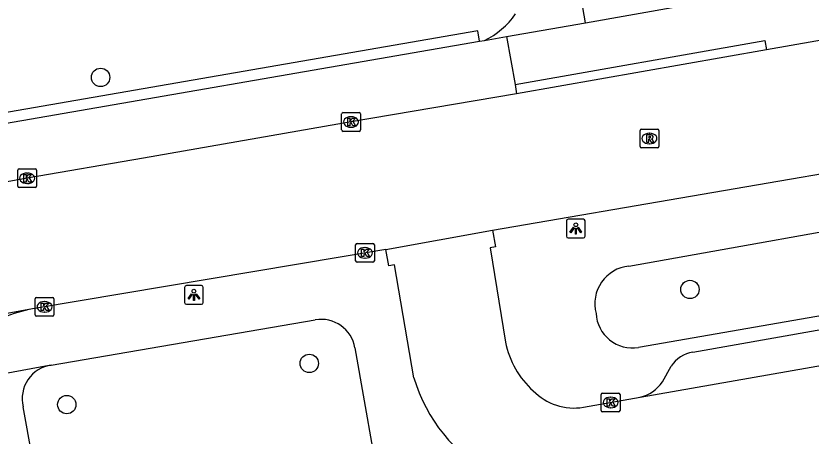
# Model space of a CAD drawing. Extents: x 162880 to 165536, y 384011 to 385179.
# Drawn here: x 164239.51 to 164281.91, y 384735.19 to 384757.57 of the extents above; entities that cross this region are included whole.
import ezdxf

# ---------------------------------------------------------------- set-up
doc = ezdxf.new("R2010")
doc.units = 0
for name, color, linetype in [('IMGEO_Boom', 7, 'Continuous'), ('IMGEO_Kolk', 7, 'Continuous'), ('IMGEO_Lichtpunt', 7, 'Continuous'), ('IMGEO_Rijbaan_lokaal_gesloten', 7, 'Continuous'), ('IMGEO_Rijbaan_lokaal_open', 7, 'Continuous'), ('IMGEO_Rioolput', 7, 'Continuous'), ('IMGEO_Verkeerseiland_open', 7, 'Continuous'), ('IMGEO_Voetpad_open', 7, 'Continuous')]:
    doc.layers.add(name, color=color, linetype=linetype)

msp = doc.modelspace()

# ---------------------------------------------------------------- linework, layer by layer
at = {"layer": 'IMGEO_Boom'}
for centre in [(164244.02, 384754.296), (164275.45, 384743), (164255.148, 384739.06), (164242.22, 384736.869)]:
    msp.add_circle(centre, 0.489, dxfattribs=at)
at = {"layer": 'IMGEO_Kolk'}
for p, q in [((164256.877, 384751.497), (164256.877, 384752.349)), ((164256.952, 384752.423), (164257.804, 384752.423)), ((164257.878, 384752.349), (164257.878, 384751.497)), ((164257.365, 384752.203), (164257.39, 384752.203)), ((164257.388, 384751.643), (164257.363, 384751.643)), ((164257.804, 384751.423), (164256.952, 384751.423)), ((164239.606, 384748.498), (164239.606, 384749.35)), ((164239.681, 384749.424), (164240.533, 384749.424)), ((164240.607, 384749.35), (164240.607, 384748.498)), ((164240.094, 384749.204), (164240.119, 384749.204)), ((164240.117, 384748.644), (164240.092, 384748.644)), ((164240.533, 384748.424), (164239.681, 384748.424)), ((164257.62, 384744.523), (164257.62, 384745.375)), ((164257.695, 384745.449), (164258.547, 384745.449)), ((164258.108, 384745.229), (164258.133, 384745.229)), ((164258.621, 384745.375), (164258.621, 384744.523)), ((164258.131, 384744.669), (164258.106, 384744.669)), ((164258.547, 384744.449), (164257.695, 384744.449)), ((164240.609, 384742.572), (164241.461, 384742.572)), ((164240.534, 384741.646), (164240.534, 384742.498)), ((164241.022, 384742.352), (164241.047, 384742.352)), ((164241.535, 384742.498), (164241.535, 384741.646)), ((164241.045, 384741.792), (164241.02, 384741.792)), ((164241.461, 384741.572), (164240.609, 384741.572)), ((164270.794, 384737.48), (164271.646, 384737.48)), ((164270.719, 384736.554), (164270.719, 384737.406)), ((164271.207, 384737.26), (164271.232, 384737.26)), ((164271.72, 384737.406), (164271.72, 384736.554)), ((164271.23, 384736.7), (164271.205, 384736.7)), ((164271.646, 384736.48), (164270.794, 384736.48))]:
    msp.add_line(p, q, dxfattribs=at)
for points in [[(164256.877, 384751.497), (164256.877, 384752.349)], [(164256.952, 384752.423), (164257.804, 384752.423)], [(164257.878, 384752.349), (164257.878, 384751.497)], [(164257.198, 384752.123), (164257.321, 384752.123), (164257.321, 384751.972), (164257.451, 384752.123), (164257.615, 384752.123), (164257.469, 384751.972), (164257.622, 384751.723), (164257.47, 384751.723), (164257.385, 384751.887), (164257.321, 384751.82), (164257.321, 384751.723), (164257.198, 384751.723), (164257.198, 384752.123)], [(164257.804, 384751.423), (164256.952, 384751.423)], [(164239.606, 384748.498), (164239.606, 384749.35)], [(164239.681, 384749.424), (164240.533, 384749.424)], [(164240.607, 384749.35), (164240.607, 384748.498)], [(164239.927, 384749.124), (164240.05, 384749.124), (164240.05, 384748.973), (164240.18, 384749.124), (164240.344, 384749.124), (164240.198, 384748.973), (164240.351, 384748.724), (164240.199, 384748.724), (164240.114, 384748.888), (164240.05, 384748.821), (164240.05, 384748.724), (164239.927, 384748.724), (164239.927, 384749.124)], [(164240.533, 384748.424), (164239.681, 384748.424)], [(164257.62, 384744.523), (164257.62, 384745.375)], [(164257.695, 384745.449), (164258.547, 384745.449)], [(164257.941, 384745.149), (164258.064, 384745.149), (164258.064, 384744.998), (164258.194, 384745.149), (164258.358, 384745.149), (164258.212, 384744.998), (164258.365, 384744.749), (164258.213, 384744.749), (164258.128, 384744.913), (164258.064, 384744.846), (164258.064, 384744.749), (164257.941, 384744.749), (164257.941, 384745.149)], [(164258.621, 384745.375), (164258.621, 384744.523)], [(164258.547, 384744.449), (164257.695, 384744.449)], [(164240.609, 384742.572), (164241.461, 384742.572)], [(164240.534, 384741.646), (164240.534, 384742.498)], [(164240.855, 384742.272), (164240.978, 384742.272), (164240.978, 384742.121), (164241.108, 384742.272), (164241.272, 384742.272), (164241.126, 384742.121), (164241.279, 384741.872), (164241.127, 384741.872), (164241.042, 384742.036), (164240.978, 384741.969), (164240.978, 384741.872), (164240.855, 384741.872), (164240.855, 384742.272)], [(164241.535, 384742.498), (164241.535, 384741.646)], [(164241.461, 384741.572), (164240.609, 384741.572)], [(164270.794, 384737.48), (164271.646, 384737.48)], [(164270.719, 384736.554), (164270.719, 384737.406)], [(164271.04, 384737.18), (164271.163, 384737.18), (164271.163, 384737.029), (164271.293, 384737.18), (164271.457, 384737.18), (164271.311, 384737.029), (164271.464, 384736.78), (164271.312, 384736.78), (164271.227, 384736.944), (164271.163, 384736.877), (164271.163, 384736.78), (164271.04, 384736.78), (164271.04, 384737.18)], [(164271.72, 384737.406), (164271.72, 384736.554)], [(164271.646, 384736.48), (164270.794, 384736.48)]]:
    msp.add_lwpolyline(points, dxfattribs=at)
for centre, start, end in [((164256.954, 384752.347), 91.552, 178.448), ((164256.954, 384752.347), 91.552, 178.448), ((164257.802, 384752.347), 1.552, 88.448), ((164257.802, 384752.347), 1.552, 88.448), ((164256.954, 384751.499), 181.552, 268.448), ((164256.954, 384751.499), 181.552, 268.448), ((164257.802, 384751.499), 271.552, 358.448), ((164257.802, 384751.499), 271.552, 358.448), ((164239.683, 384749.348), 91.552, 178.448), ((164239.683, 384749.348), 91.552, 178.448), ((164240.531, 384749.348), 1.552, 88.448), ((164240.531, 384749.348), 1.552, 88.448), ((164239.683, 384748.5), 181.552, 268.448), ((164239.683, 384748.5), 181.552, 268.448), ((164240.531, 384748.5), 271.552, 358.448), ((164240.531, 384748.5), 271.552, 358.448), ((164257.697, 384745.373), 91.552, 178.448), ((164257.697, 384745.373), 91.552, 178.448), ((164258.545, 384745.373), 1.552, 88.448), ((164258.545, 384745.373), 1.552, 88.448), ((164257.697, 384744.525), 181.552, 268.448), ((164257.697, 384744.525), 181.552, 268.448), ((164258.545, 384744.525), 271.552, 358.448), ((164258.545, 384744.525), 271.552, 358.448), ((164240.611, 384742.496), 91.552, 178.448), ((164240.611, 384742.496), 91.552, 178.448), ((164241.459, 384742.496), 1.552, 88.448), ((164241.459, 384742.496), 1.552, 88.448), ((164240.611, 384741.648), 181.552, 268.448), ((164240.611, 384741.648), 181.552, 268.448), ((164241.459, 384741.648), 271.552, 358.448), ((164241.459, 384741.648), 271.552, 358.448), ((164270.796, 384737.404), 91.552, 178.448), ((164270.796, 384737.404), 91.552, 178.448), ((164271.644, 384737.404), 1.552, 88.448), ((164271.644, 384737.404), 1.552, 88.448), ((164270.796, 384736.556), 181.552, 268.448), ((164270.796, 384736.556), 181.552, 268.448), ((164271.644, 384736.556), 271.552, 358.448), ((164271.644, 384736.556), 271.552, 358.448)]:
    msp.add_arc(centre, 0.0765, start, end, dxfattribs=at)
for centre, major_axis, ratio, start_param, end_param in [((164257.364, 384751.923), (-0.387, 0.002), 0.722429, 4.712389, 7.853982), ((164257.389, 384751.923), (-0.39, 0.002), 0.717154, 1.570796, 4.712389), ((164240.093, 384748.924), (-0.387, 0.002), 0.722429, 4.712389, 7.853982), ((164240.118, 384748.924), (-0.39, 0.002), 0.717154, 1.570796, 4.712389), ((164258.107, 384744.949), (-0.387, 0.002), 0.722429, 4.712389, 7.853982), ((164258.132, 384744.949), (-0.39, 0.002), 0.717154, 1.570796, 4.712389), ((164241.021, 384742.072), (-0.387, 0.002), 0.722429, 4.712389, 7.853982), ((164241.046, 384742.072), (-0.39, 0.002), 0.717154, 1.570796, 4.712389), ((164271.206, 384736.98), (-0.387, 0.002), 0.722429, 4.712389, 7.853982), ((164271.231, 384736.98), (-0.39, 0.002), 0.717154, 1.570796, 4.712389)]:
    msp.add_ellipse(centre, major_axis=major_axis, ratio=ratio, start_param=start_param, end_param=end_param, dxfattribs=at)
at = {"layer": 'IMGEO_Lichtpunt'}
for p, q in [((164268.864, 384746.651), (164268.864, 384745.844)), ((164268.864, 384746.651), (164268.864, 384745.844)), ((164269.766, 384746.746), (164268.958, 384746.746)), ((164269.766, 384746.746), (164268.958, 384746.746)), ((164269.86, 384745.844), (164269.86, 384746.651)), ((164269.86, 384745.844), (164269.86, 384746.651)), ((164268.958, 384745.75), (164269.766, 384745.75)), ((164268.958, 384745.75), (164269.766, 384745.75)), ((164248.5, 384743.11), (164248.5, 384742.303)), ((164248.5, 384743.11), (164248.5, 384742.303)), ((164249.402, 384743.205), (164248.594, 384743.205)), ((164249.402, 384743.205), (164248.594, 384743.205)), ((164249.496, 384742.303), (164249.496, 384743.11)), ((164249.496, 384742.303), (164249.496, 384743.11)), ((164248.594, 384742.209), (164249.402, 384742.209)), ((164248.594, 384742.209), (164249.402, 384742.209))]:
    msp.add_line(p, q, dxfattribs=at)
for points in [[(164269.238, 384746.315), (164269.277, 384746.287), (164269.089, 384746.025), (164269.051, 384746.052), (164269.238, 384746.315)], [(164269.34, 384746.267), (164269.387, 384746.267), (164269.387, 384745.945), (164269.34, 384745.945), (164269.34, 384746.267)], [(164269.45, 384746.287), (164269.488, 384746.314), (164269.675, 384746.052), (164269.636, 384746.024), (164269.45, 384746.287)], [(164248.874, 384742.774), (164248.913, 384742.746), (164248.725, 384742.484), (164248.687, 384742.511), (164248.874, 384742.774)], [(164248.976, 384742.726), (164249.023, 384742.726), (164249.023, 384742.404), (164248.976, 384742.404), (164248.976, 384742.726)], [(164249.086, 384742.746), (164249.124, 384742.773), (164249.311, 384742.511), (164249.272, 384742.483), (164249.086, 384742.746)]]:
    msp.add_lwpolyline(points, dxfattribs=at)
for centre in [(164269.363, 384746.449), (164248.999, 384742.908)]:
    msp.add_circle(centre, 0.0994, dxfattribs=at)
for centre, start, end in [((164268.958, 384746.651), 90, 180), ((164268.958, 384746.651), 90, 180), ((164269.766, 384746.651), 0, 90), ((164269.766, 384746.651), 0, 90), ((164268.958, 384745.844), 180, 270), ((164268.958, 384745.844), 180, 270), ((164269.766, 384745.844), 270, 0), ((164269.766, 384745.844), 270, 360), ((164248.594, 384743.11), 90, 180), ((164248.594, 384743.11), 90, 180), ((164249.402, 384743.11), 0, 90), ((164249.402, 384743.11), 0, 90), ((164248.594, 384742.303), 180, 270), ((164248.594, 384742.303), 180, 270), ((164249.402, 384742.303), 270, 0), ((164249.402, 384742.303), 270, 360)]:
    msp.add_arc(centre, 0.0946, start, end, dxfattribs=at)
at = {"layer": 'IMGEO_Rijbaan_lokaal_gesloten'}
for points in [[(164371.601, 384771.819), (164361.498, 384770.071), (164346.209, 384767.398), (164324.914, 384763.697), (164289.347, 384757.489), (164279.535, 384755.77)], [(164264.928, 384746.16), (164287.286, 384750), (164347.249, 384760.637)], [(164279.535, 384755.77), (164266.209, 384753.43)], [(164266.209, 384753.43), (164257.378, 384751.922), (164246.314, 384750), (164240.108, 384748.922), (164237.753, 384748.5), (164184.34, 384739.338)], [(164259.24, 384745.138), (164264.928, 384746.16)], [(164259.24, 384745.138), (164240.504, 384741.984), (164240.196, 384741.928)], [(164240.196, 384741.928), (164239.041, 384741.721), (164221.275, 384738.541)]]:
    msp.add_lwpolyline(points, dxfattribs=at)
at = {"layer": 'IMGEO_Rijbaan_lokaal_open'}
for points in [[(164272.188, 384744.248), (164304.442, 384750), (164347.515, 384757.521)], [(164348.072, 384753.135), (164330.787, 384750), (164272.704, 384739.912)], [(164275.6, 384739.664), (164334.059, 384750), (164345.942, 384752.101)], [(164272.79, 384737.256), (164345.442, 384750), (164349.52, 384750.709)], [(164264.928, 384746.16), (164265.088, 384745.263), (164264.791, 384745.214), (164265.614, 384740.194)], [(164260.73, 384738.294), (164259.687, 384744.305), (164259.392, 384744.254), (164259.24, 384745.138)], [(164273.978, 384738.072), (164274.441, 384738.913)], [(164269.771, 384736.726), (164272.79, 384737.256)]]:
    msp.add_lwpolyline(points, dxfattribs=at)
for centre, radius, start, end in [((164272.4, 384742.234), 2.025, 96.0041, 194.5867), ((164241.464, 384735.712), 6.344, 101.5328, 159.8627), ((164272.387, 384741.836), 1.95, 183.3021, 279.3536), ((164270.22, 384741.098), 4.694, 191.1094, 228.2616), ((164275.917, 384737.906), 1.787, 100.2072, 145.677), ((164269.038, 384740.76), 8.666, 196.5309, 241.5706), ((164272.329, 384739.2), 1.997, 283.3356, 325.6323), ((164269.261, 384739.709), 3.026, 224.2874, 279.6927)]:
    msp.add_arc(centre, radius, start, end, dxfattribs=at)
at = {"layer": 'IMGEO_Rioolput'}
for p, q in [((164272.79, 384750.613), (164272.79, 384751.465)), ((164272.865, 384751.539), (164273.717, 384751.539)), ((164273.791, 384751.465), (164273.791, 384750.613)), ((164273.278, 384751.319), (164273.303, 384751.319)), ((164273.301, 384750.759), (164273.276, 384750.759)), ((164273.717, 384750.539), (164272.865, 384750.539))]:
    msp.add_line(p, q, dxfattribs=at)
for points in [[(164272.79, 384750.613), (164272.79, 384751.465)], [(164272.865, 384751.539), (164273.717, 384751.539)], [(164273.791, 384751.465), (164273.791, 384750.613)], [(164273.379, 384751.237), (164273.127, 384751.239), (164273.127, 384750.839)], [(164273.305, 384751.158), (164273.251, 384751.158), (164273.251, 384751.077)], [(164273.251, 384751.077), (164273.303, 384751.077)], [(164273.127, 384750.839), (164273.251, 384750.839), (164273.251, 384751.001), (164273.262, 384751.001)], [(164273.309, 384750.972), (164273.38, 384750.839), (164273.52, 384750.839), (164273.455, 384750.965)], [(164273.717, 384750.539), (164272.865, 384750.539)]]:
    msp.add_lwpolyline(points, dxfattribs=at)
for centre, radius, start, end in [((164272.867, 384751.463), 0.0765, 91.552, 178.448), ((164272.867, 384751.463), 0.0765, 91.552, 178.448), ((164273.715, 384751.463), 0.0765, 1.552, 88.448), ((164273.715, 384751.463), 0.0765, 1.552, 88.448), ((164273.287, 384751.266), 0.19, 274.7715, 282.9687), ((164273.311, 384751.062), 0.0964, 77.0061, 93.1865), ((164273.325, 384751.119), 0.0378, 276.6634, 79.6772), ((164273.378, 384751.127), 0.109, 350.3612, 89.416), ((164273.376, 384751.127), 0.112, 277.5842, 350.9817), ((164273.36, 384750.912), 0.108, 29.5134, 73.7905), ((164272.867, 384750.615), 0.0765, 181.552, 268.448), ((164272.867, 384750.615), 0.0765, 181.552, 268.448), ((164273.261, 384750.948), 0.0533, 26.0293, 88.6989), ((164273.715, 384750.615), 0.0765, 271.552, 358.448), ((164273.715, 384750.615), 0.0765, 271.552, 358.448)]:
    msp.add_arc(centre, radius, start, end, dxfattribs=at)
for centre, major_axis, ratio, start_param, end_param in [((164273.277, 384751.039), (-0.387, 0.002), 0.722429, 4.712389, 7.853982), ((164273.302, 384751.039), (-0.39, 0.002), 0.717154, 1.570796, 4.712389)]:
    msp.add_ellipse(centre, major_axis=major_axis, ratio=ratio, start_param=start_param, end_param=end_param, dxfattribs=at)
at = {"layer": 'IMGEO_Verkeerseiland_open'}
msp.add_lwpolyline([(164264.235, 384756.224), (164264.138, 384756.787), (164229.768, 384750.824)], dxfattribs=at)
at = {"layer": 'IMGEO_Voetpad_open'}
for points in [[(164269.885, 384757.21), (164268.133, 384767.243)], [(164269.885, 384757.21), (164274.801, 384758.067)], [(164265.676, 384756.475), (164269.885, 384757.21)], [(164227.888, 384749.935), (164228.264, 384750), (164237.146, 384751.537), (164264.235, 384756.224)], [(164264.235, 384756.224), (164264.487, 384756.268)], [(164264.487, 384756.268), (164265.676, 384756.475)], [(164265.676, 384756.475), (164266.123, 384753.922)], [(164266.123, 384753.922), (164279.449, 384756.262), (164279.535, 384755.77)], [(164266.123, 384753.922), (164266.209, 384753.43)], [(164241.39, 384738.966), (164255.469, 384741.38)], [(164257.587, 384739.889), (164259.026, 384731.722)], [(164235.508, 384737.896), (164241.279, 384738.969), (164241.39, 384738.966)], [(164241.398, 384728.419), (164239.889, 384736.754)]]:
    msp.add_lwpolyline(points, dxfattribs=at)
for centre, radius, start, end in [((164262.691, 384760.057), 4.194, 295.3605, 325.4308), ((164255.78, 384739.572), 1.835, 9.9616, 99.7499), ((164241.641, 384737.18), 1.803, 98.0002, 193.6804)]:
    msp.add_arc(centre, radius, start, end, dxfattribs=at)

doc.saveas('drawing.dxf')
